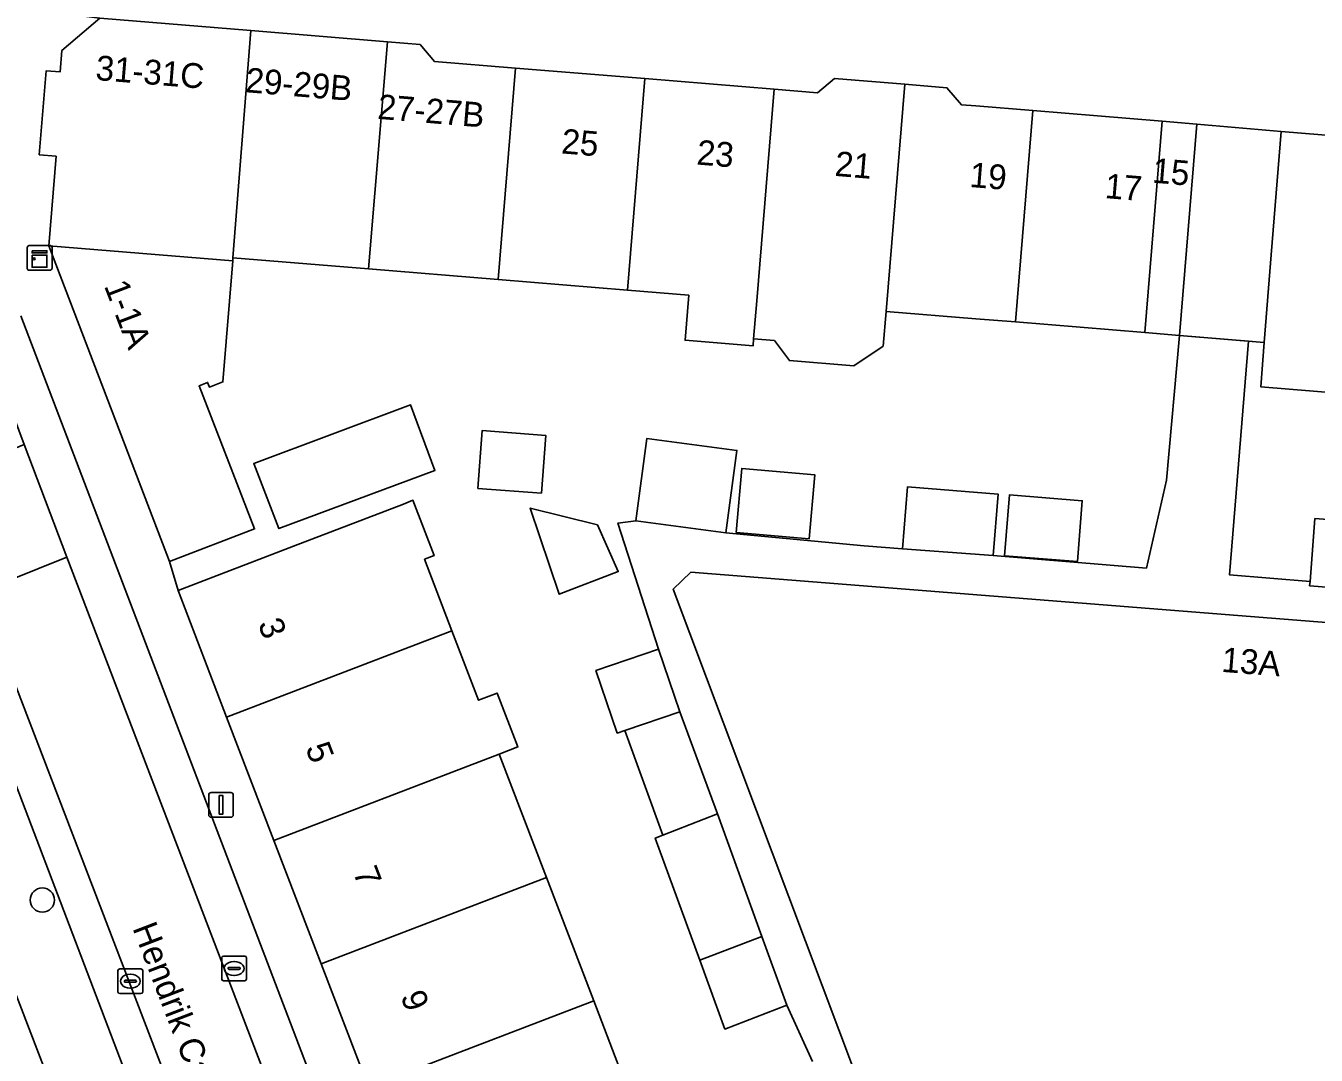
# Model space of a CAD drawing. Extents: x 159960 to 160866, y 382700 to 383354.
# Drawn here: x 160461.6 to 160513.7, y 383095.2 to 383136.8 of the extents above; entities that cross this region are included whole.
import ezdxf

# ---------------------------------------------------------------- set-up
doc = ezdxf.new("R2010")
doc.units = 0
for name, color, linetype in [('IMGEO_Boom', 7, 'Continuous'), ('IMGEO_Erf', 7, 'Continuous'), ('IMGEO_Kast', 7, 'Continuous'), ('IMGEO_Kolk', 7, 'Continuous'), ('IMGEO_Lichtmast', 7, 'Continuous'), ('IMGEO_Openbare_ruimte_label', 7, 'Continuous'), ('IMGEO_Pand', 7, 'Continuous'), ('IMGEO_Pand_nummerreeks', 7, 'Continuous'), ('IMGEO_Pand_overbouw', 7, 'Continuous'), ('IMGEO_Parkeervlak_open', 7, 'Continuous'), ('IMGEO_Rijbaan_lokaal_open', 7, 'Continuous'), ('IMGEO_Terreindeel_open', 7, 'Continuous'), ('IMGEO_Voetpad_open', 7, 'Continuous')]:
    doc.layers.add(name, color=color, linetype=linetype)

msp = doc.modelspace()

# ---------------------------------------------------------------- linework, layer by layer
at = {"layer": 'IMGEO_Boom'}
msp.add_circle((160462.294, 383101.461), 0.489, dxfattribs=at)
at = {"layer": 'IMGEO_Erf'}
for points in [[(160482.444, 383042.356), (160449.837, 383127.32)], [(160493.404, 383094.947), (160492.37, 383097.222), (160489.864, 383096.252), (160488.852, 383099.032), (160487.055, 383103.968), (160487.36, 383104.086), (160485.825, 383108.313), (160485.516, 383108.208), (160484.657, 383110.73), (160487.182, 383111.59), (160485.547, 383116.684), (160486.27, 383116.774), (160486.714, 383120.108), (160490.35, 383119.624), (160489.906, 383116.29), (160495.484, 383115.771), (160497.045, 383115.652), (160497.236, 383118.148), (160500.898, 383117.858), (160500.707, 383115.372), (160506.895, 383114.868), (160507.705, 383118.423), (160508.224, 383124.265), (160506.828, 383124.38), (160501.602, 383124.809), (160500, 383124.94), (160496.377, 383125.237), (160496.262, 383123.837), (160495.073, 383123.036), (160492.472, 383123.25), (160491.868, 383124.054), (160491.024, 383124.123), (160491.001, 383123.844), (160488.254, 383124.07), (160488.403, 383125.892), (160485.926, 383126.095), (160480.7, 383126.524), (160475.474, 383126.953), (160469.995, 383127.403), (160469.985, 383127.275), (160469.585, 383122.388), (160469.042, 383122.181), (160468.971, 383122.365), (160468.631, 383122.235), (160470.865, 383116.45), (160467.437, 383115.137), (160467.775, 383113.969), (160472.445, 383115.758), (160476.877, 383117.456), (160477.266, 383117.605), (160478.12, 383115.376), (160477.731, 383115.227), (160478.839, 383112.336), (160479.913, 383109.533), (160480.67, 383109.823), (160481.505, 383107.644), (160480.748, 383107.354), (160482.657, 383102.372), (160484.566, 383097.39), (160486.474, 383092.408)], [(160516.909, 383121.75), (160511.51, 383122.193), (160511.653, 383123.974), (160511.02, 383124.028), (160510.251, 383114.594), (160513.5, 383114.329), (160513.701, 383116.871), (160516.622, 383116.639)]]:
    msp.add_lwpolyline(points, dxfattribs=at)
for points in [[(160471.849, 383116.462), (160470.832, 383119.096), (160477.166, 383121.455), (160478.152, 383118.81)], [(160479.886, 383118.089), (160480.06, 383120.419), (160482.628, 383120.227), (160482.454, 383117.897)], [(160490.317, 383116.308), (160490.549, 383118.894), (160493.498, 383118.63), (160493.267, 383116.044)], [(160501.162, 383115.363), (160501.357, 383117.821), (160504.3, 383117.588), (160504.105, 383115.13)], [(160483.176, 383113.812), (160482.005, 383117.289), (160484.713, 383116.612), (160485.555, 383114.727)]]:
    msp.add_lwpolyline(points, close=True, dxfattribs=at)
at = {"layer": 'IMGEO_Kast'}
for p, q in [((160461.687, 383126.969), (160461.687, 383127.81)), ((160461.687, 383127.81), (160461.687, 383126.969)), ((160461.762, 383127.894), (160462.603, 383127.894)), ((160462.603, 383127.894), (160461.762, 383127.894)), ((160462.687, 383127.819), (160462.687, 383126.978)), ((160462.687, 383126.978), (160462.687, 383127.819)), ((160462.612, 383126.894), (160461.771, 383126.894)), ((160461.771, 383126.894), (160462.612, 383126.894))]:
    msp.add_line(p, q, dxfattribs=at)
for points in [[(160461.882, 383127.684), (160462.482, 383127.684), (160462.482, 383127.599), (160461.882, 383127.599), (160461.882, 383127.684)], [(160461.882, 383127.509), (160462.482, 383127.509), (160462.482, 383127.02), (160461.882, 383127.02), (160461.882, 383127.509)]]:
    msp.add_lwpolyline(points, dxfattribs=at)
msp.add_circle((160461.966, 383127.358), 0.0377, dxfattribs=at)
for centre, start, end in [((160461.765, 383127.816), 92.4484, 184.2845), ((160461.765, 383127.816), 92.4484, 184.2845), ((160462.609, 383127.816), 2.4484, 94.2845), ((160462.609, 383127.816), 2.4484, 94.2845), ((160461.765, 383126.972), 182.4484, 274.2845), ((160461.765, 383126.972), 182.4484, 274.2845), ((160462.609, 383126.972), 272.4484, 4.2845), ((160462.609, 383126.972), 272.4484, 4.2845)]:
    msp.add_arc(centre, 0.0779, start, end, dxfattribs=at)
at = {"layer": 'IMGEO_Kolk'}
for p, q in [((160469.54, 383098.274), (160469.54, 383099.126)), ((160469.615, 383099.2), (160470.467, 383099.2)), ((160470.541, 383099.126), (160470.541, 383098.274)), ((160465.348, 383097.759), (160465.348, 383098.611)), ((160465.423, 383098.685), (160466.275, 383098.685)), ((160466.349, 383098.611), (160466.349, 383097.759)), ((160469.799, 383098.694), (160469.799, 383098.706)), ((160470.237, 383098.657), (160469.839, 383098.657)), ((160469.842, 383098.743), (160470.24, 383098.743)), ((160470.028, 383098.98), (160470.053, 383098.98)), ((160470.283, 383098.706), (160470.283, 383098.694)), ((160465.607, 383098.179), (160465.607, 383098.191)), ((160466.045, 383098.142), (160465.647, 383098.142)), ((160465.65, 383098.228), (160466.048, 383098.228)), ((160465.836, 383098.465), (160465.861, 383098.465)), ((160466.091, 383098.191), (160466.091, 383098.179)), ((160470.467, 383098.2), (160469.615, 383098.2)), ((160470.051, 383098.42), (160470.026, 383098.42)), ((160466.275, 383097.685), (160465.423, 383097.685)), ((160465.859, 383097.905), (160465.834, 383097.905))]:
    msp.add_line(p, q, dxfattribs=at)
for points in [[(160469.54, 383098.274), (160469.54, 383099.126)], [(160469.615, 383099.2), (160470.467, 383099.2)], [(160470.541, 383099.126), (160470.541, 383098.274)], [(160465.348, 383097.759), (160465.348, 383098.611)], [(160465.423, 383098.685), (160466.275, 383098.685)], [(160466.349, 383098.611), (160466.349, 383097.759)], [(160470.467, 383098.2), (160469.615, 383098.2)], [(160466.275, 383097.685), (160465.423, 383097.685)]]:
    msp.add_lwpolyline(points, dxfattribs=at)
for centre, radius, start, end in [((160469.617, 383099.124), 0.0765, 91.552, 178.448), ((160469.617, 383099.124), 0.0765, 91.552, 178.448), ((160470.465, 383099.124), 0.0765, 1.552, 88.448), ((160470.465, 383099.124), 0.0765, 1.552, 88.448), ((160465.425, 383098.609), 0.0765, 91.552, 178.448), ((160465.425, 383098.609), 0.0765, 91.552, 178.448), ((160466.273, 383098.609), 0.0765, 1.552, 88.448), ((160466.273, 383098.609), 0.0765, 1.552, 88.448), ((160469.839, 383098.703), 0.0403, 85.8775, 175.7526), ((160469.836, 383098.693), 0.0366, 178.938, 274.7102), ((160470.24, 383098.7), 0.043, 264.8664, 352.4533), ((160470.244, 383098.705), 0.0386, 1.7309, 96.639), ((160465.647, 383098.188), 0.0403, 85.8775, 175.7526), ((160465.644, 383098.178), 0.0366, 178.938, 274.7102), ((160466.048, 383098.185), 0.043, 264.8664, 352.4533), ((160466.052, 383098.19), 0.0386, 1.7309, 96.639), ((160469.617, 383098.276), 0.0765, 181.552, 268.448), ((160469.617, 383098.276), 0.0765, 181.552, 268.448), ((160470.465, 383098.276), 0.0765, 271.552, 358.448), ((160470.465, 383098.276), 0.0765, 271.552, 358.448), ((160465.425, 383097.761), 0.0765, 181.552, 268.448), ((160465.425, 383097.761), 0.0765, 181.552, 268.448), ((160466.273, 383097.761), 0.0765, 271.552, 358.448), ((160466.273, 383097.761), 0.0765, 271.552, 358.448)]:
    msp.add_arc(centre, radius, start, end, dxfattribs=at)
for centre, major_axis, ratio, start_param, end_param in [((160470.027, 383098.7), (-0.387, 0.002), 0.722429, 4.712389, 7.853982), ((160470.052, 383098.7), (-0.39, 0.002), 0.717154, 1.570796, 4.712389), ((160465.835, 383098.185), (-0.387, 0.002), 0.722429, 4.712389, 7.853982), ((160465.86, 383098.185), (-0.39, 0.002), 0.717154, 1.570796, 4.712389)]:
    msp.add_ellipse(centre, major_axis=major_axis, ratio=ratio, start_param=start_param, end_param=end_param, dxfattribs=at)
at = {"layer": 'IMGEO_Lichtmast'}
for p, q in [((160469.017, 383104.906), (160469.017, 383105.706)), ((160469.017, 383105.706), (160469.017, 383104.906)), ((160469.117, 383105.806), (160469.907, 383105.806)), ((160469.907, 383105.806), (160469.117, 383105.806)), ((160470.007, 383105.706), (160470.007, 383104.906)), ((160470.007, 383104.906), (160470.007, 383105.706)), ((160469.907, 383104.806), (160469.117, 383104.806)), ((160469.117, 383104.806), (160469.907, 383104.806))]:
    msp.add_line(p, q, dxfattribs=at)
msp.add_lwpolyline([(160469.437, 383105.681), (160469.587, 383105.681), (160469.587, 383104.931), (160469.437, 383104.931), (160469.437, 383105.681)], dxfattribs=at)
for centre, start, end in [((160469.117, 383105.706), 90, 180), ((160469.117, 383105.706), 90, 180), ((160469.907, 383105.706), 0, 90), ((160469.907, 383105.706), 360, 90), ((160469.117, 383104.906), 180, 270), ((160469.117, 383104.906), 180, 270), ((160469.907, 383104.906), 270, 0), ((160469.907, 383104.906), 270, 0)]:
    msp.add_arc(centre, 0.1, start, end, dxfattribs=at)
at = {"layer": 'IMGEO_Pand'}
for points in [[(160470.715, 383136.577), (160464.615, 383137.077), (160463.082, 383135.776), (160463.011, 383134.907), (160462.449, 383134.953), (160462.171, 383131.559), (160462.849, 383131.503), (160462.552, 383127.883), (160469.985, 383127.275), (160469.995, 383127.403)], [(160476.232, 383136.124), (160470.715, 383136.577), (160469.995, 383127.403), (160475.474, 383126.953)], [(160481.405, 383135.062), (160478.13, 383135.331), (160477.55, 383136.016), (160476.232, 383136.124), (160475.474, 383126.953), (160480.7, 383126.524)], [(160485.926, 383126.095), (160486.631, 383134.634), (160481.405, 383135.062), (160480.7, 383126.524)], [(160491.856, 383134.205), (160486.631, 383134.634), (160485.926, 383126.095), (160488.403, 383125.892), (160488.254, 383124.07), (160491.001, 383123.844), (160491.024, 383124.123), (160491.151, 383125.666)], [(160497.133, 383134.405), (160494.291, 383134.638), (160493.611, 383134.061), (160491.856, 383134.205), (160491.151, 383125.666), (160491.024, 383124.123), (160491.868, 383124.054), (160492.472, 383123.25), (160495.073, 383123.036), (160496.262, 383123.837), (160496.377, 383125.237)], [(160501.602, 383124.809), (160502.306, 383133.343), (160500, 383133.533), (160499.417, 383133.581), (160498.836, 383134.265), (160497.133, 383134.405), (160496.377, 383125.237), (160500, 383124.94)], [(160501.602, 383124.809), (160506.828, 383124.38), (160507.532, 383132.911), (160502.306, 383133.343)], [(160508.923, 383132.796), (160507.532, 383132.911), (160506.828, 383124.38), (160508.224, 383124.265)], [(160517.756, 383132.062), (160512.337, 383132.506), (160511.928, 383127.523), (160511.653, 383123.974), (160511.51, 383122.193), (160516.909, 383121.75), (160517.056, 383123.542)], [(160469.985, 383127.275), (160462.552, 383127.883), (160467.437, 383115.137), (160470.865, 383116.45), (160468.631, 383122.235), (160468.971, 383122.365), (160469.042, 383122.181), (160469.585, 383122.388)], [(160477.166, 383121.455), (160470.832, 383119.096), (160471.849, 383116.462), (160478.152, 383118.81)], [(160479.886, 383118.089), (160482.454, 383117.897), (160482.628, 383120.227), (160480.06, 383120.419)], [(160486.27, 383116.774), (160489.906, 383116.29), (160490.35, 383119.624), (160486.714, 383120.108)], [(160490.317, 383116.308), (160493.267, 383116.044), (160493.498, 383118.63), (160490.549, 383118.894)], [(160497.045, 383115.652), (160500.707, 383115.372), (160500.898, 383117.858), (160497.236, 383118.148)], [(160501.162, 383115.363), (160504.105, 383115.13), (160504.3, 383117.588), (160501.357, 383117.821)], [(160476.877, 383117.456), (160472.445, 383115.758), (160467.775, 383113.969), (160469.737, 383108.847), (160478.839, 383112.336), (160477.731, 383115.227), (160478.12, 383115.376), (160477.266, 383117.605)], [(160484.713, 383116.612), (160482.005, 383117.289), (160483.176, 383113.812), (160485.555, 383114.727)], [(160513.5, 383114.329), (160513.486, 383114.155), (160516.407, 383113.923), (160516.42, 383114.091), (160516.622, 383116.639), (160513.701, 383116.871)], [(160533.195, 383098.415), (160533.72, 383104.491), (160533.962, 383107.284), (160534.122, 383109.141), (160534.186, 383109.88), (160533.198, 383111.163), (160488.491, 383114.709), (160487.777, 383114.015), (160502.502, 383074.84), (160503.326, 383075.15), (160504.293, 383075.514), (160506.667, 383076.407), (160508.186, 383072.366), (160520.336, 383076.937), (160522.091, 383078.518), (160531.012, 383086.555), (160532.285, 383086.423), (160532.358, 383087.767), (160532.496, 383090.334)], [(160478.839, 383112.336), (160469.737, 383108.847), (160471.646, 383103.865), (160480.748, 383107.354), (160481.505, 383107.644), (160480.67, 383109.823), (160479.913, 383109.533)], [(160487.182, 383111.59), (160484.657, 383110.73), (160485.516, 383108.208), (160485.825, 383108.313), (160488.041, 383109.068)], [(160488.041, 383109.068), (160485.825, 383108.313), (160487.36, 383104.086), (160489.562, 383104.938)], [(160473.555, 383098.883), (160482.657, 383102.372), (160480.748, 383107.354), (160471.646, 383103.865)], [(160489.562, 383104.938), (160487.36, 383104.086), (160487.055, 383103.968), (160488.852, 383099.032), (160491.361, 383099.994)], [(160473.555, 383098.883), (160475.464, 383093.901), (160484.566, 383097.39), (160482.657, 383102.372)], [(160488.852, 383099.032), (160489.864, 383096.252), (160492.37, 383097.222), (160491.361, 383099.994)], [(160484.566, 383097.39), (160475.464, 383093.901), (160477.373, 383088.92), (160486.474, 383092.408)]]:
    msp.add_lwpolyline(points, close=True, dxfattribs=at)
at = {"layer": 'IMGEO_Pand_overbouw'}
msp.add_lwpolyline([(160512.337, 383132.506), (160508.923, 383132.796), (160508.224, 383124.265), (160511.653, 383123.974), (160511.928, 383127.523)], close=True, dxfattribs=at)
at = {"layer": 'IMGEO_Parkeervlak_open'}
for points in [[(160454.523, 383138.425), (160453.608, 383138.726), (160453.069, 383138.606), (160453.199, 383138.354), (160457.651, 383129.733), (160458.968, 383126.762), (160461.565, 383119.86), (160463.279, 383115.305), (160481.357, 383068.097), (160481.792, 383066.962)], [(160482.714, 383069.227), (160461.42, 383125.049)], [(160454.903, 383122.684), (160484.611, 383044.657), (160485.994, 383044.724), (160486.314, 383044.65), (160480.452, 383059.937), (160477.864, 383066.687), (160459.759, 383113.897)]]:
    msp.add_lwpolyline(points, dxfattribs=at)
at = {"layer": 'IMGEO_Rijbaan_lokaal_open'}
for points in [[(160459.759, 383113.897), (160463.279, 383115.305), (160461.565, 383119.86), (160458.033, 383118.4)], [(160477.864, 383066.687), (160481.357, 383068.097), (160463.279, 383115.305), (160459.759, 383113.897)]]:
    msp.add_lwpolyline(points, close=True, dxfattribs=at)
at = {"layer": 'IMGEO_Terreindeel_open'}
msp.add_lwpolyline([(160512.337, 383132.506), (160508.923, 383132.796), (160508.224, 383124.265), (160511.02, 383124.028), (160511.653, 383123.974), (160511.928, 383127.523)], close=True, dxfattribs=at)
at = {"layer": 'IMGEO_Voetpad_open'}
for points in [[(160461.241, 383138.627), (160461.146, 383137.511), (160464.615, 383137.077), (160470.715, 383136.577), (160476.232, 383136.124), (160477.55, 383136.016), (160478.13, 383135.331), (160481.405, 383135.062), (160486.631, 383134.634), (160491.856, 383134.205), (160493.611, 383134.061), (160494.291, 383134.638), (160497.133, 383134.405), (160498.836, 383134.265), (160499.417, 383133.581), (160500, 383133.533), (160502.306, 383133.343), (160507.532, 383132.911), (160508.923, 383132.796), (160512.337, 383132.506), (160517.756, 383132.062)], [(160467.775, 383113.969), (160467.437, 383115.137), (160462.552, 383127.883), (160462.849, 383131.503), (160462.171, 383131.559), (160462.449, 383134.953), (160463.011, 383134.907), (160463.082, 383135.776), (160464.615, 383137.077), (160461.146, 383137.511), (160460.66, 383131.771)], [(160449.837, 383127.32), (160482.444, 383042.356), (160483.179, 383041.211), (160483.669, 383040.448), (160485.177, 383038.098), (160489.136, 383033.524), (160497.475, 383024.171), (160496.158, 383022.996), (160496.543, 383022.564), (160501.09, 383026.309), (160500.595, 383026.882), (160500.334, 383027.185), (160500, 383027.572), (160499.751, 383027.86)], [(160461.42, 383125.049), (160482.714, 383069.227)], [(160516.407, 383113.923), (160513.486, 383114.155), (160513.5, 383114.329), (160510.251, 383114.594), (160511.02, 383124.028), (160508.224, 383124.265), (160507.705, 383118.423), (160506.895, 383114.868), (160500.707, 383115.372), (160497.045, 383115.652), (160495.484, 383115.771), (160489.906, 383116.29), (160486.27, 383116.774), (160485.547, 383116.684), (160487.182, 383111.59), (160488.041, 383109.068), (160489.562, 383104.938), (160491.361, 383099.994), (160492.37, 383097.222), (160493.404, 383094.947)], [(160486.28, 383043.627), (160486.707, 383043.878), (160486.52, 383044.285), (160486.314, 383044.65), (160485.994, 383044.724), (160484.611, 383044.657), (160454.903, 383122.684)], [(160502.502, 383074.84), (160487.777, 383114.015), (160488.491, 383114.709), (160533.198, 383111.163)], [(160475.464, 383093.901), (160473.555, 383098.883), (160471.646, 383103.865), (160469.737, 383108.847), (160467.775, 383113.969)]]:
    msp.add_lwpolyline(points, dxfattribs=at)

# ---------------------------------------------------------------- texts
at = {"layer": 'IMGEO_Openbare_ruimte_label'}
msp.add_text('Hendrik Casimirstraat', height=1, rotation=290.9717, dxfattribs=at).set_placement((160465.923, 383100.332))
at = {"layer": 'IMGEO_Pand_nummerreeks'}
for s, rotation, p in [('31-31C', 355.3132, (160464.419, 383134.584)), ('29-29B', 355.3075, (160470.472, 383134.088)), ('27-27B', 355.3017, (160475.811, 383133.013)), ('25', 355.297, (160483.235, 383131.618)), ('23', 355.296, (160488.7, 383131.169)), ('21', 355.296, (160494.279, 383130.71)), ('15', 355.2731, (160507.105, 383130.437)), ('19', 355.297, (160499.723, 383130.262)), ('17', 355.297, (160505.188, 383129.813)), ('1-1A', 290.97, (160464.776, 383126.272)), ('3', 290.9643, (160470.99, 383112.621)), ('13A', 355.5538, (160509.9, 383110.68)), ('5', 290.9643, (160472.911, 383107.608)), ('7', 290.9651, (160474.831, 383102.596)), ('9', 290.9651, (160476.752, 383097.582))]:
    msp.add_text(s, height=1, rotation=rotation, dxfattribs=at).set_placement(p)

doc.saveas('drawing.dxf')
